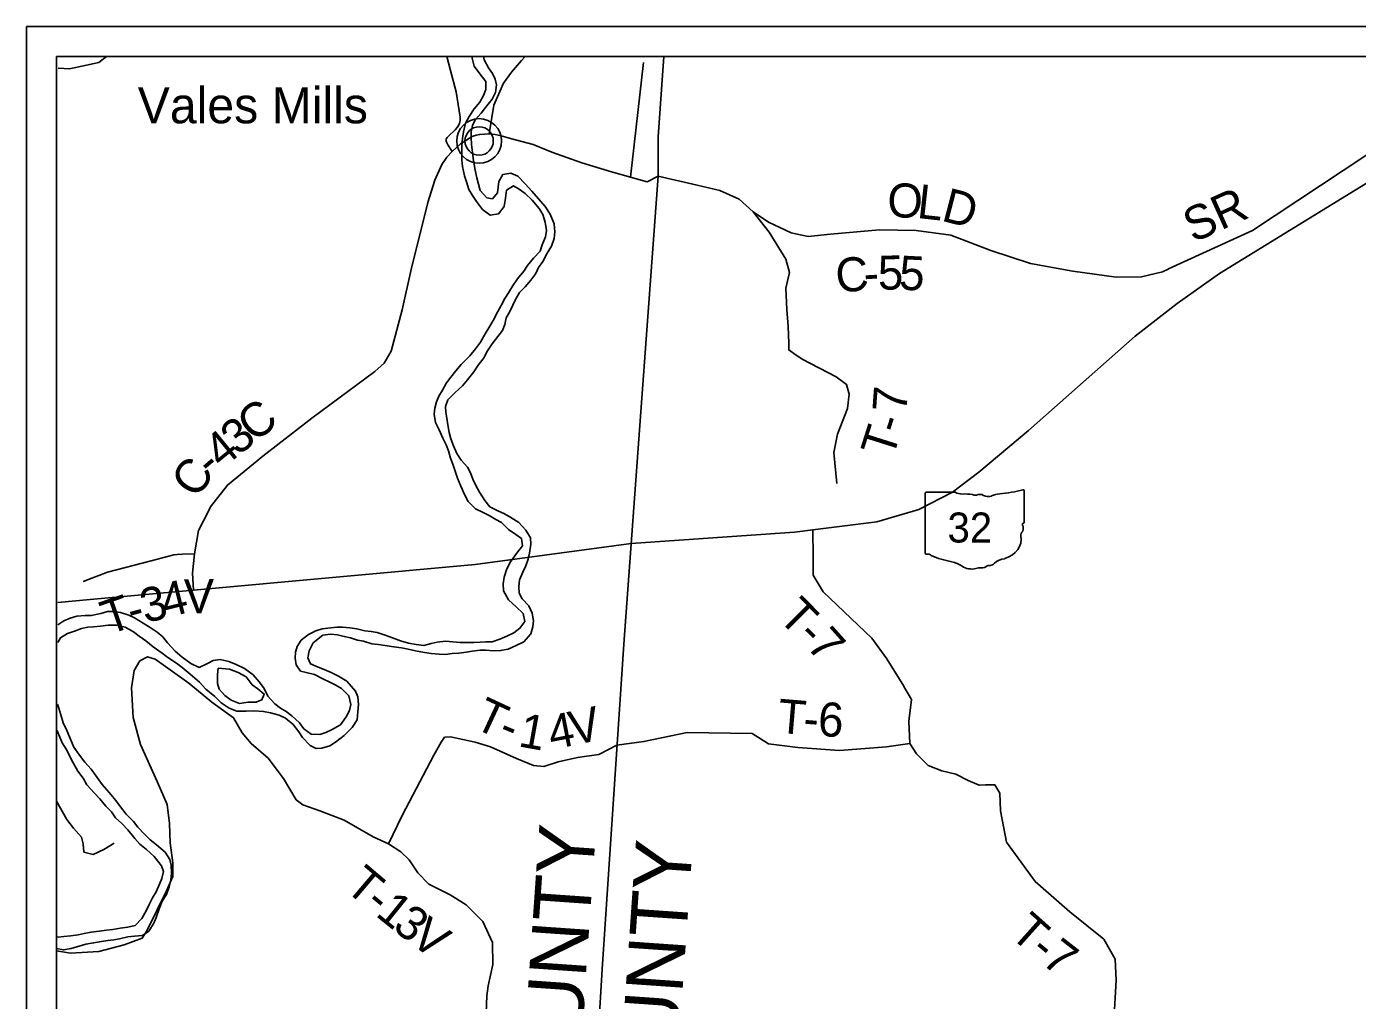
# Model space of a CAD drawing. Extents: x -15 to 405, y -40 to 87.
# Drawn here: x 32.61 to 34.827, y -30.317 to -28.693 of the extents above; entities that cross this region are included whole.
import ezdxf

# ---------------------------------------------------------------- set-up
doc = ezdxf.new("R2010")
doc.units = 0
for name, color, linetype in [('GM_P_State_Alignment', 7, 'Continuous'), ('GM_P_State_Location', 7, 'Continuous'), ('GM_X_Major_Lake_Text', 7, 'Continuous'), ('GM_X_Minor_Lake', 7, 'Continuous'), ('GM_X_Minor_River', 7, 'Continuous'), ('GM_X_Rail_Line', 7, 'Continuous'), ('GM_X_State_Location', 7, 'Continuous'), ('GM_X_Township', 7, 'Continuous'), ('GM_X_Township_Road', 7, 'Continuous'), ('GM_X_Township_ROW', 7, 'Continuous'), ('GM_X_Township_Subdivision', 7, 'Continuous'), ('GM_X_Township_Subdivision_Text', 7, 'Continuous'), ('GM_X_Township_Text', 7, 'Continuous')]:
    doc.layers.add(name, color=color, linetype=linetype)

msp = doc.modelspace()

# ---------------------------------------------------------------- linework, layer by layer
at = {"layer": 'GM_P_State_Location'}
for points in [[(32.6627, -28.763), (32.6817, -28.7638), (32.7309, -28.7531), (32.7434, -28.7435)], [(33.6376, -28.7531), (33.6161, -28.9443)], [(33.96, -29.4548), (33.955, -29.4032), (33.9611, -29.3728), (33.9778, -29.3299), (33.9804, -29.306), (33.9758, -29.29), (33.9587, -29.2775), (33.9021, -29.2479), (33.8881, -29.2383), (33.8799, -29.2323), (33.8801, -29.2213), (33.8789, -29.1932), (33.8767, -29.1651), (33.8751, -29.1294), (33.8808, -29.1032), (33.8751, -29.0812), (33.8473, -29.0364), (33.8203, -29.0022)], [(34.0714, -29.7934), (34.0712, -29.793), (34.0643, -29.781), (34.0434, -29.7472), (34.0179, -29.7127), (33.9369, -29.6356), (33.9206, -29.6079), (33.9202, -29.5779), (33.92, -29.5325)], [(32.7043, -29.6182), (32.7451, -29.6029), (32.8179, -29.5842), (32.8553, -29.5739), (32.8612, -29.5734)], [(32.8612, -29.5734), (32.8613, -29.5734), (32.8701, -29.5727), (32.89, -29.5723)], [(33.376, -30.3373), (33.3767, -30.3092), (33.3789, -30.2925), (33.3871, -30.2565), (33.3862, -30.2201), (33.3702, -30.1853), (33.3424, -30.1573), (33.3159, -30.1406), (33.2802, -30.1229), (33.2619, -30.104), (33.2474, -30.0824), (33.2334, -30.0688), (33.2129, -30.0556), (33.1878, -30.0439), (33.1392, -30.016), (33.099, -30.0005), (33.0705, -29.9904), (33.0595, -29.9821), (33.0381, -29.9465), (33.0126, -29.9128), (32.9841, -29.8886), (32.9693, -29.8708), (32.9552, -29.8454), (32.9191, -29.8194), (32.8803, -29.788), (32.8416, -29.76), (32.8245, -29.7476), (32.8116, -29.7438), (32.7987, -29.7507), (32.7893, -29.7666), (32.7852, -29.7958), (32.7877, -29.8451), (32.7999, -29.8898), (32.8278, -29.9519), (32.8446, -29.9902), (32.8481, -30.0216), (32.8494, -30.0542), (32.8537, -30.0872), (32.8537, -30.1099), (32.8436, -30.1342), (32.8108, -30.2007), (32.8029, -30.2128), (32.7726, -30.2239), (32.7306, -30.235), (32.6832, -30.2378), (32.6603, -30.2338)], [(34.4171, -30.4204), (34.4254, -30.2829), (34.4234, -30.248), (34.4044, -30.2146), (34.3478, -30.169), (34.2904, -30.1182), (34.2425, -30.0529), (34.2323, -30.0008), (34.2315, -29.9712), (34.2231, -29.9575), (34.2075, -29.9575), (34.1969, -29.9576), (34.1787, -29.9503), (34.1582, -29.9393), (34.135, -29.9337), (34.1118, -29.9249), (34.0928, -29.9056), (34.0814, -29.8885), (34.0799, -29.8509), (34.084, -29.8152), (34.0714, -29.7934)], [(33.2129, -30.0556), (33.2358, -30.0082), (33.2885, -29.9076), (33.3006, -29.8863), (33.3066, -29.8779), (33.3161, -29.8772), (33.3575, -29.8861), (33.3829, -29.8937), (33.4261, -29.9133), (33.4546, -29.925), (33.4717, -29.9268), (33.4959, -29.9188), (33.5277, -29.9119), (33.5637, -29.9069), (33.5937, -29.8912)], [(33.5937, -29.8912), (33.6386, -29.8853), (33.7104, -29.8701), (33.8186, -29.8719), (33.8463, -29.889), (33.895, -29.8951), (33.9641, -29.9003), (34.0427, -29.8938), (34.0814, -29.8885)], [(32.6603, -29.9846), (32.6771, -30.0148), (32.6885, -30.0297), (32.7017, -30.0446), (32.7043, -30.0555), (32.7058, -30.0695), (32.7211, -30.0733), (32.7391, -30.0649), (32.7563, -30.0546)]]:
    msp.add_lwpolyline(points, dxfattribs=at)
at = {"layer": 'GM_X_Major_Lake_Text'}
msp.add_lwpolyline([(33.3806, -28.8725), (33.3883, -28.8243), (33.4048, -28.7879), (33.4181, -28.7696), (33.4346, -28.7498), (33.4409, -28.7435)], dxfattribs=at)
at = {"layer": 'GM_X_Rail_Line'}
for p, q in [((33.6622, -28.8772), (33.6715, -28.7435)), ((33.6621, -28.9428), (33.6622, -28.8772)), ((33.6368, -29.2898), (33.6621, -28.9428)), ((33.6049, -29.7229), (33.6368, -29.2898)), ((33.5689, -30.2646), (33.6049, -29.7229)), ((33.5301, -30.9188), (33.5689, -30.2646))]:
    msp.add_line(p, q, dxfattribs=at)
at = {"layer": 'GM_X_State_Location'}
for points in [[(33.92, -29.5325), (34.0264, -29.5191), (34.0966, -29.4981), (34.1523, -29.4696), (34.1966, -29.4361), (34.2789, -29.3665), (34.4569, -29.2094), (34.5266, -29.155), (34.5975, -29.1052), (34.8622, -28.9425)], [(33.6173, -29.5549), (33.8892, -29.5364), (33.92, -29.5325)], [(32.6625, -29.6534), (32.7164, -29.6485), (32.8882, -29.6328), (33.3576, -29.5901), (33.6173, -29.5549)]]:
    msp.add_lwpolyline(points, dxfattribs=at)
at = {"layer": 'GM_X_Township'}
for p, q in [((32.6103, -28.6935), (32.6103, -32.1935)), ((32.6103, -28.6935), (36.1103, -28.6935)), ((32.6603, -28.7435), (32.6603, -32.1435)), ((32.6603, -28.7435), (36.0603, -28.7435))]:
    msp.add_line(p, q, dxfattribs=at)
at = {"layer": 'GM_X_Township_Road'}
for points in [[(33.3523, -28.7435), (33.3526, -28.7462), (33.356, -28.7594), (33.3651, -28.7724), (33.3753, -28.7849), (33.3753, -28.7982), (33.3715, -28.8084), (33.365, -28.8194), (33.3559, -28.8308), (33.3472, -28.8433), (33.3415, -28.8543), (33.338, -28.8687), (33.3365, -28.8797)], [(33.3528, -28.9032), (33.3513, -28.89), (33.3506, -28.8782), (33.3509, -28.8687), (33.3529, -28.8585), (33.3574, -28.849), (33.3677, -28.8376), (33.3749, -28.8281), (33.3859, -28.8145), (33.3913, -28.8035), (33.3932, -28.7906), (33.3905, -28.7811), (33.3864, -28.7716), (33.3799, -28.7621), (33.3727, -28.7488), (33.3712, -28.7435)], [(33.3365, -28.8797), (33.3354, -28.8926), (33.335, -28.9055), (33.335, -28.9154), (33.3361, -28.9268), (33.3399, -28.9423), (33.3429, -28.9522), (33.347, -28.9651), (33.3531, -28.975), (33.3596, -28.9848), (33.3698, -28.9985), (33.3827, -29.008), (33.3964, -29.0053), (33.4059, -28.9932), (33.4082, -28.9796), (33.4097, -28.9663), (33.4215, -28.9587), (33.431, -28.9644), (33.4408, -28.9716), (33.4526, -28.983), (33.464, -28.9967), (33.4704, -29.0065), (33.4738, -29.0194), (33.4761, -29.0331), (33.4746, -29.0437), (33.4692, -29.0574), (33.4658, -29.0676), (33.4548, -29.0794), (33.4445, -29.0915), (33.4384, -29.101), (33.4282, -29.1139), (33.4194, -29.1264), (33.4129, -29.137), (33.4069, -29.1465), (33.4008, -29.1583), (33.3951, -29.1685), (33.3875, -29.1833), (33.3817, -29.1928), (33.3741, -29.2057), (33.3665, -29.2193), (33.3582, -29.2307), (33.3487, -29.2425), (33.3342, -29.2569), (33.3251, -29.2675), (33.3167, -29.2777), (33.3099, -29.2872), (33.303, -29.2997), (33.2969, -29.3096), (33.2931, -29.3191), (33.2901, -29.3297), (33.2889, -29.3392), (33.2916, -29.3532), (33.2973, -29.3658), (33.3037, -29.3794), (33.3094, -29.3908), (33.3128, -29.4007), (33.3166, -29.4128), (33.32, -29.4227), (33.3238, -29.4329), (33.3283, -29.4462), (33.3336, -29.4595), (33.3397, -29.4735), (33.3457, -29.4849), (33.3579, -29.4975), (33.3708, -29.5035), (33.3807, -29.5085), (33.3917, -29.5149), (33.4011, -29.5203), (33.4129, -29.5317), (33.425, -29.54), (33.4345, -29.5469), (33.4364, -29.559), (33.4262, -29.5719), (33.4163, -29.5855), (33.4102, -29.5973), (33.4056, -29.6113), (33.4041, -29.622), (33.4048, -29.6341), (33.4132, -29.6489), (33.4257, -29.6607), (33.4374, -29.6717), (33.4401, -29.685), (33.4321, -29.6964), (33.4218, -29.704), (33.4104, -29.7096), (33.3983, -29.7146), (33.3858, -29.7187), (33.3755, -29.7191), (33.3656, -29.7195), (33.3554, -29.7198), (33.3322, -29.7198), (33.3204, -29.7191), (33.3079, -29.7179), (33.2942, -29.7194), (33.284, -29.7217), (33.2718, -29.7251), (33.2593, -29.7236), (33.2464, -29.7213), (33.2331, -29.7171), (33.2198, -29.7125), (33.2077, -29.7076)], [(33.2346, -29.7292), (33.2456, -29.7311), (33.2578, -29.7338), (33.2733, -29.7369), (33.2844, -29.7384), (33.2973, -29.7395), (33.3083, -29.7399), (33.3193, -29.7384), (33.3303, -29.7377), (33.3428, -29.7361), (33.3527, -29.7343), (33.3656, -29.7331), (33.3751, -29.7331), (33.388, -29.7339), (33.3998, -29.7335), (33.4127, -29.7313), (33.426, -29.7252), (33.4385, -29.7188), (33.4503, -29.7055), (33.4534, -29.6941), (33.4545, -29.6842), (33.4526, -29.6713), (33.4469, -29.6588), (33.4359, -29.6474), (33.431, -29.6379), (33.4303, -29.6273), (33.4314, -29.6155), (33.4368, -29.6026), (33.4417, -29.5924), (33.4459, -29.5814), (33.4482, -29.5712), (33.4501, -29.556), (33.4497, -29.5457), (33.4421, -29.5328), (33.4304, -29.5203), (33.4171, -29.5116), (33.4061, -29.5055), (33.394, -29.5002), (33.3818, -29.4941), (33.3738, -29.4834), (33.3647, -29.4694), (33.3583, -29.4584), (33.3538, -29.4478), (33.3496, -29.4375), (33.3447, -29.4276), (33.334, -29.4159), (33.3272, -29.4049), (33.3212, -29.3923), (33.317, -29.3806), (33.3144, -29.3703), (33.3117, -29.357), (33.3102, -29.346), (33.3087, -29.3362), (33.3083, -29.3267), (33.3121, -29.3157), (33.3239, -29.3032), (33.3361, -29.2922), (33.3448, -29.2823), (33.3551, -29.269), (33.3623, -29.258), (33.3722, -29.2451), (33.3771, -29.2357), (33.3855, -29.2224), (33.3954, -29.2102), (33.403, -29.2), (33.4068, -29.1901), (33.4091, -29.1791), (33.4148, -29.1693), (33.4201, -29.1579), (33.4247, -29.1484), (33.4315, -29.1367), (33.4407, -29.1272), (33.4502, -29.1162), (33.4585, -29.1048), (33.4631, -29.0949), (33.4699, -29.0851), (33.4776, -29.071), (33.4848, -29.0597), (33.489, -29.0468), (33.4901, -29.0358), (33.489, -29.0221), (33.4826, -29.0062), (33.4742, -28.9936), (33.4632, -28.9804), (33.4518, -28.9678), (33.4408, -28.9557), (33.4287, -28.9428), (33.4166, -28.9378), (33.4033, -28.9401), (33.3968, -28.9515), (33.396, -28.961), (33.3945, -28.9704), (33.3861, -28.9803), (33.3767, -28.9788), (33.3657, -28.9666), (33.363, -28.956), (33.36, -28.9454), (33.3577, -28.9328), (33.3558, -28.9234), (33.3539, -28.9127), (33.3528, -28.9032)], [(33.2077, -29.7076), (33.1944, -29.7034), (33.1845, -29.7015), (33.1739, -29.7004), (33.1602, -29.6973), (33.1488, -29.6958), (33.1367, -29.6946), (33.1268, -29.6946), (33.1169, -29.6954), (33.1025, -29.6973), (33.0923, -29.7007), (33.0797, -29.7067), (33.0679, -29.7162), (33.0611, -29.7265), (33.058, -29.7363), (33.0577, -29.7462), (33.0592, -29.7572), (33.0667, -29.7678), (33.0762, -29.7701), (33.0899, -29.7735), (33.1047, -29.7811), (33.1142, -29.7857), (33.1241, -29.7906), (33.1347, -29.7967), (33.1472, -29.8089), (33.1502, -29.8233), (33.1483, -29.8332), (33.1426, -29.8442), (33.1331, -29.8571), (33.1183, -29.8654), (33.1088, -29.8699), (33.0989, -29.8733), (33.0845, -29.873), (33.0723, -29.8638), (33.0648, -29.854), (33.0522, -29.8422), (33.0428, -29.8353), (33.0333, -29.8293), (33.0238, -29.8221), (33.012, -29.8095), (33.006, -29.7966), (32.9984, -29.7864), (32.9878, -29.7742), (32.9733, -29.7636), (32.9593, -29.7567), (32.9472, -29.7518), (32.9327, -29.7484), (32.921, -29.7499), (32.9115, -29.7548), (32.8978, -29.7616), (32.8841, -29.7548), (32.8697, -29.7445), (32.8579, -29.7346), (32.845, -29.7206), (32.8371, -29.7107), (32.8276, -29.7027), (32.8162, -29.6952), (32.8044, -29.6879), (32.79, -29.6788), (32.7805, -29.6743), (32.7669, -29.6701), (32.7551, -29.6682), (32.7449, -29.6685), (32.7342, -29.6716), (32.7179, -29.6753), (32.7076, -29.6753), (32.694, -29.6761), (32.6829, -29.6795), (32.6723, -29.684), (32.6625, -29.6908)], [(32.6621, -29.7198), (32.667, -29.7121), (32.6787, -29.7053), (32.6901, -29.7011), (32.7019, -29.6966), (32.7125, -29.6947), (32.722, -29.6939), (32.7334, -29.6928), (32.746, -29.6909), (32.76, -29.6913), (32.7744, -29.6944), (32.7885, -29.7023), (32.798, -29.7096), (32.809, -29.7175), (32.8211, -29.7274), (32.8359, -29.738), (32.8454, -29.7453), (32.8598, -29.7544), (32.8693, -29.7616), (32.8826, -29.7726), (32.8981, -29.7859), (32.9091, -29.7977), (32.9236, -29.8098), (32.9342, -29.8205), (32.9475, -29.8296), (32.9607, -29.8345), (32.9759, -29.8345), (32.9888, -29.8342), (33.0048, -29.8349), (33.0166, -29.8372), (33.031, -29.841), (33.0416, -29.8464), (33.0541, -29.8566), (33.0636, -29.8688), (33.0701, -29.8786), (33.0829, -29.8915), (33.0928, -29.8965), (33.1023, -29.8961), (33.1152, -29.8923), (33.1247, -29.8859), (33.1392, -29.8749), (33.1528, -29.862), (33.1608, -29.8491), (33.162, -29.8358), (33.1631, -29.8233), (33.162, -29.8104), (33.1582, -29.8009), (33.1438, -29.7846), (33.1298, -29.7762), (33.1176, -29.7701), (33.1059, -29.7648), (33.096, -29.7614), (33.0831, -29.7557), (33.0789, -29.7454), (33.0808, -29.7337), (33.0877, -29.7208), (33.1036, -29.7079), (33.1166, -29.7064), (33.1283, -29.7075), (33.1393, -29.7098), (33.1496, -29.7121), (33.1617, -29.7159), (33.1716, -29.7178), (33.1853, -29.722), (33.1967, -29.7235), (33.2107, -29.7258), (33.2221, -29.727), (33.2346, -29.7292)], [(32.9296, -29.7631), (32.9284, -29.7734), (32.9285, -29.7882), (32.9308, -29.7977), (32.9406, -29.8086), (32.9509, -29.8162), (32.9649, -29.8219), (32.9796, -29.8196), (32.9925, -29.8196), (32.9976, -29.8174)], [(32.9976, -29.8174), (33.0024, -29.8154), (33.0061, -29.8059), (32.9955, -29.7972), (32.986, -29.7904), (32.9762, -29.7775), (32.9629, -29.7699), (32.9485, -29.7646), (32.9296, -29.7631)], [(32.8507, -30.1157), (32.8519, -30.1043), (32.8511, -30.091), (32.8489, -30.0815), (32.8409, -30.0693), (32.8265, -30.0572), (32.8162, -30.0488), (32.8067, -30.0393), (32.7957, -30.0279), (32.7882, -30.0185), (32.776, -30.0059), (32.7665, -29.9938), (32.759, -29.9835), (32.7476, -29.9702), (32.7362, -29.9566), (32.7248, -29.941), (32.7176, -29.9311), (32.7074, -29.9193), (32.6983, -29.9076), (32.6892, -29.8943), (32.6846, -29.8837), (32.6774, -29.867), (32.6714, -29.854), (32.6672, -29.8408), (32.6642, -29.8297), (32.6617, -29.8231)], [(32.6613, -29.8668), (32.663, -29.8711), (32.6698, -29.8874), (32.6774, -29.8996), (32.6823, -29.9098), (32.688, -29.9205), (32.6956, -29.9345), (32.7043, -29.9463), (32.7104, -29.9573), (32.7233, -29.9713), (32.7324, -29.9808), (32.7422, -29.993), (32.7517, -30.0021), (32.7585, -30.0124), (32.7688, -30.0215), (32.7787, -30.0321), (32.7908, -30.0465), (32.7988, -30.056), (32.8101, -30.0651), (32.8227, -30.0769)], [(32.8227, -30.0769), (32.8352, -30.0921), (32.8382, -30.102), (32.8355, -30.1134), (32.8317, -30.1228), (32.826, -30.1354), (32.8199, -30.1456), (32.8142, -30.1566), (32.8093, -30.1672), (32.8024, -30.1798), (32.7914, -30.1915), (32.7789, -30.1945), (32.7663, -30.196), (32.7542, -30.1983), (32.7432, -30.1994), (32.7314, -30.201), (32.7177, -30.2028), (32.706, -30.2051), (32.6961, -30.2074), (32.6839, -30.2089), (32.6725, -30.21), (32.663, -30.2111), (32.6603, -30.2107)], [(32.6603, -30.2303), (32.6718, -30.2324), (32.6843, -30.2298), (32.6938, -30.2275), (32.709, -30.2229), (32.7219, -30.2207), (32.7348, -30.2184), (32.7458, -30.2169), (32.7557, -30.2154), (32.7652, -30.2139), (32.7792, -30.2109), (32.7899, -30.2097), (32.8035, -30.2082), (32.8138, -30.201), (32.8222, -30.1881), (32.8263, -30.1783), (32.8309, -30.1642), (32.8363, -30.1513), (32.8431, -30.1399), (32.8477, -30.1274), (32.8507, -30.1157)]]:
    msp.add_lwpolyline(points, dxfattribs=at)
at = {"layer": 'GM_X_Township_Subdivision'}
for p, q in [((34.1072, -29.4712), (34.1072, -29.5713)), ((34.1072, -29.5713), (34.1072, -29.4712)), ((34.1072, -29.5713), (34.1072, -29.4712)), ((34.1089, -29.4695), (34.1571, -29.4695)), ((34.272, -29.467), (34.272, -29.5194)), ((34.272, -29.5193), (34.272, -29.5194))]:
    msp.add_line(p, q, dxfattribs=at)
for centre, major_axis, start_param, end_param in [((34.1091, -29.471), (0.00191, 0), 1.712693, 3.28349), ((34.1686, -29.4579), (0.0185, 0), 4.042523, 4.731795), ((34.1747, -29.5257), (0.0665, 0), 1.404758, 1.657858), ((34.1898, -29.4705), (0.00534, 0), 3.836095, 5.185415), ((34.1977, -29.482), (0.0111, 0), 0.950623, 2.079405), ((34.212, -29.4662), (0.0134, 0), 4.081561, 5.145723), ((34.2356, -29.5), (0.0352, 0), 1.699011, 2.107814), ((34.2133, -29.3331), (0.1748, 0), 4.814394, 5.042369), ((34.2702, -29.4668), (0.00183, 0), 6.141152, 7.989035), ((34.2716, -29.5232), (0.00284, 0), 1.883978, 3.671073), ((34.2535, -29.5298), (0.017, 0), 5.934695, 6.695948), ((34.2701, -29.5196), (0.00196, 0), 5.05454, 6.418171), ((34.2231, -29.5479), (0.0437, 0), 5.101752, 6.440018), ((34.2786, -29.5413), (0.0124, 0), 2.387724, 3.262537), ((34.1091, -29.5715), (0.00193, 0), 3.00124, 4.508301), ((34.1094, -29.5613), (0.0147, 0), 4.665946, 4.897461), ((34.1124, -29.577), (0.0053, 0), 0.519207, 1.627899), ((34.1793, -29.4871), (0.1262, 0), 4.195997, 4.488961), ((34.1417, -29.6162), (0.0395, 0), 0.823519, 1.323587), ((34.2112, -29.581), (0.0141, 0), 4.937069, 5.64225), ((34.2415, -29.5994), (0.0239, 0), 1.647645, 2.488434), ((34.1844, -29.5775), (0.0251, 0), 4.026481, 4.996735), ((34.1989, -29.6121), (0.0206, 0), 1.495662, 1.94098), ((34.2007, -29.585), (0.0133, 0), 4.691044, 5.507374), ((34.2128, -29.5947), (0.00376, 0), 1.147584, 2.315152)]:
    msp.add_ellipse(centre, major_axis=major_axis, ratio=0.8, start_param=start_param, end_param=end_param, dxfattribs=at)
at = {"layer": 'GM_X_Township_Subdivision_Text'}
for radius in [0.0372, 0.0236]:
    msp.add_circle((33.3641, -28.8841), radius, dxfattribs=at)
at = {"layer": 'GM_X_Township_Text'}
for points in [[(33.3273, -28.8615), (33.3285, -28.8601), (33.3313, -28.8551), (33.3325, -28.8499), (33.3324, -28.8445), (33.3258, -28.8024), (33.3166, -28.7664), (33.31, -28.7435)], [(34.5115, -29.0979), (34.5125, -29.0975), (34.6524, -29.0336), (34.8407, -28.9086), (34.9577, -28.8279)], [(33.3189, -28.9017), (33.3121, -28.8908), (33.3103, -28.8871), (33.3093, -28.8844), (33.3091, -28.8832), (33.309, -28.882), (33.3093, -28.8809), (33.3097, -28.8799), (33.3109, -28.8784), (33.3126, -28.8766), (33.3241, -28.8653), (33.3273, -28.8615)], [(33.3189, -28.9017), (33.3333, -28.8888), (33.3526, -28.8766), (33.359, -28.8744), (33.3652, -28.8732), (33.3806, -28.8725), (33.3907, -28.8734), (33.4006, -28.8756), (33.4163, -28.8799), (33.4538, -28.89), (33.4853, -28.9028), (33.5354, -28.9205), (33.5847, -28.9356), (33.6161, -28.9443), (33.6439, -28.9521), (33.6621, -28.9428)], [(32.9137, -29.4999), (32.9165, -29.4941), (32.9448, -29.4576), (33.0038, -29.4097), (33.0854, -29.3462), (33.1905, -29.2682), (33.206, -29.2542), (33.2173, -29.2344), (33.236, -29.1658), (33.2506, -29.0983), (33.2786, -28.9864), (33.2903, -28.9496), (33.3019, -28.9234), (33.3102, -28.9112), (33.3189, -28.9017)], [(33.6621, -28.9428), (33.7271, -28.9577), (33.765, -28.9669), (33.7972, -28.9813), (33.8203, -29.0022), (33.8462, -29.0197), (33.8838, -29.0375), (33.9123, -29.0432), (33.9491, -29.0394), (34.0308, -29.0325), (34.0919, -29.0332), (34.1496, -29.0412), (34.2165, -29.0666), (34.2822, -29.0882), (34.3528, -29.101), (34.4254, -29.1109), (34.4671, -29.1108), (34.5024, -29.1021), (34.5115, -29.0979)], [(32.8882, -29.6328), (32.8869, -29.6045), (32.89, -29.5723), (32.8969, -29.5336), (32.9137, -29.4999)]]:
    msp.add_lwpolyline(points, dxfattribs=at)

# ---------------------------------------------------------------- texts
at = {"layer": 'GM_P_State_Alignment'}
for s, p in [('VINTON  COUNTY', (33.4839, -31.108)), ('MEIGS  COUNTY', (33.6497, -31.0638))]:
    msp.add_text(s, height=0.094697, rotation=86.0177, dxfattribs=at).set_placement(p)
at = {"layer": 'GM_X_Minor_Lake'}
for s, height, rotation, p in [('O', 0.0568, 358.2366, (34.0433, -29.0109)), ('L', 0.0568, 353.666, (34.0921, -29.0123)), ('D', 0.0568, 345.4253, (34.1322, -29.0166)), ('SR', 0.05682, 24.3048, (34.5534, -29.0544)), ('C', 0.0568, 4.1603, (33.9597, -29.1368)), ('5', 0.0568, 0.6922, (34.0286, -29.1321)), ('5', 0.0568, 357.194, (34.0627, -29.1317)), ('-', 0.0568, 3.2959, (34.006, -29.1334)), ('C', 0.0568, 38.5172, (32.9899, -29.3881)), ('3', 0.0568, 38.6687, (32.9626, -29.4099)), ('4', 0.0568, 39.1979, (32.9356, -29.4319)), ('C', 0.0568, 54.7336, (32.8936, -29.4822)), ('-', 0.0568, 40.2973, (32.918, -29.4468))]:
    msp.add_text(s, height=height, rotation=rotation, dxfattribs=at).set_placement(p)
at = {"layer": 'GM_X_Minor_River'}
for s, rotation, p in [('7', 85.9944, (34.0757, -29.3375)), ('-', 72.1575, (34.0657, -29.3741)), ('T', 72.4182, (34.0529, -29.4146)), ('3', 14.4527, (32.8081, -29.6882)), ('4', 14.0034, (32.8419, -29.6795)), ('V', 0.4189, (32.8723, -29.6715)), ('T', 19.1384, (32.7466, -29.7079)), ('T', 314.8197, (33.8599, -29.6797)), ('-', 15.1798, (32.7857, -29.6943)), ('-', 315.7504, (33.8915, -29.711)), ('7', 311.7348, (33.9075, -29.7265)), ('T', 335.0336, (33.3524, -29.8611)), ('V', 12.3806, (33.5207, -29.8919)), ('T', 355.2203, (33.8599, -29.8703)), ('6', 357.0769, (33.9275, -29.8758)), ('1', 349.8632, (33.4277, -29.8929)), ('4', 11.0329, (33.4849, -29.8988)), ('-', 355.4995, (33.9026, -29.8739)), ('-', 337.375, (33.3932, -29.8801)), ('T', 319.6479, (33.1382, -30.1309)), ('-', 320.144, (33.171, -30.1588)), ('1', 321.137, (33.1897, -30.1744)), ('3', 322.0707, (33.2178, -30.197)), ('T', 318.1668, (34.2459, -30.2082)), ('V', 323.3424, (33.2465, -30.2194)), ('7', 322.061, (34.2987, -30.2541)), ('-', 320.2697, (34.2793, -30.238))]:
    msp.add_text(s, height=0.0568, rotation=rotation, dxfattribs=at).set_placement(p)
at = {"layer": 'GM_X_Township_ROW'}
msp.add_text('Vales Mills', height=0.06, rotation=0, dxfattribs=at).set_placement((32.7954, -28.8547))
at = {"layer": 'GM_X_Township_Subdivision'}
msp.add_text('32', height=0.05, dxfattribs=at).set_placement((34.1442, -29.5534))

doc.saveas('drawing.dxf')
